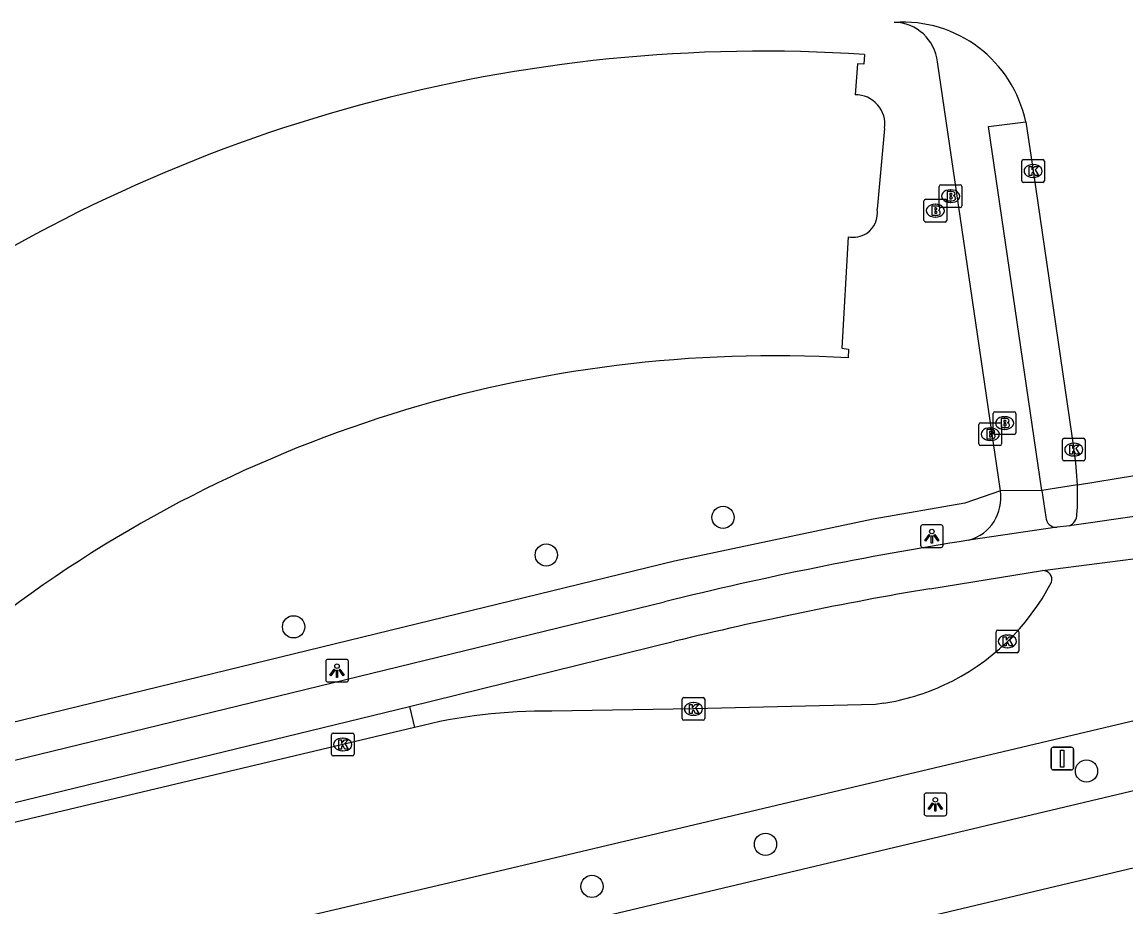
# Model space of a CAD drawing. Extents: x 159265 to 160143, y 383413 to 384319.
# Drawn here: x 159331.54 to 159380.11, y 384008.13 to 384047.07 of the extents above; entities that cross this region are included whole.
import ezdxf

# ---------------------------------------------------------------- set-up
doc = ezdxf.new("R2010")
doc.units = 0
for name, color, linetype in [('IMGEO_Boom', 7, 'Continuous'), ('IMGEO_Brandkraan', 7, 'Continuous'), ('IMGEO_Fietspad_gesloten', 7, 'Continuous'), ('IMGEO_Fietspad_open', 7, 'Continuous'), ('IMGEO_Kolk', 7, 'Continuous'), ('IMGEO_Lichtpunt', 7, 'Continuous'), ('IMGEO_OVBaan_gesloten', 7, 'Continuous'), ('IMGEO_Pand', 7, 'Continuous'), ('IMGEO_Rijbaan_lokaal_gesloten', 7, 'Continuous'), ('IMGEO_Rijbaan_lokaal_open', 7, 'Continuous'), ('IMGEO_Verkeersbordpaal', 7, 'Continuous'), ('IMGEO_Verkeerseiland_open', 7, 'Continuous'), ('IMGEO_Voetpad_open', 7, 'Continuous')]:
    doc.layers.add(name, color=color, linetype=linetype)

msp = doc.modelspace()

# ---------------------------------------------------------------- linework, layer by layer
at = {"layer": 'IMGEO_Boom'}
for centre in [(159362.384, 384025.277), (159354.604, 384023.622), (159343.486, 384020.459), (159378.378, 384014.111), (159364.252, 384010.889), (159356.617, 384009.035)]:
    msp.add_circle(centre, 0.489, dxfattribs=at)
at = {"layer": 'IMGEO_Brandkraan'}
for p, q in [((159371.897, 384038.987), (159371.897, 384039.839)), ((159371.972, 384039.913), (159372.824, 384039.913)), ((159372.898, 384039.839), (159372.898, 384038.987)), ((159372.385, 384039.693), (159372.41, 384039.693)), ((159371.226, 384038.348), (159371.226, 384039.2)), ((159371.301, 384039.274), (159372.153, 384039.274)), ((159371.714, 384039.054), (159371.739, 384039.054)), ((159372.824, 384038.913), (159371.972, 384038.913)), ((159372.227, 384039.2), (159372.227, 384038.348)), ((159372.408, 384039.133), (159372.383, 384039.133)), ((159371.737, 384038.494), (159371.712, 384038.494)), ((159372.153, 384038.274), (159371.301, 384038.274)), ((159374.272, 384028.999), (159374.272, 384029.851)), ((159374.347, 384029.925), (159375.199, 384029.925)), ((159374.76, 384029.705), (159374.785, 384029.705)), ((159375.273, 384029.851), (159375.273, 384028.999)), ((159373.641, 384028.512), (159373.641, 384029.364)), ((159373.716, 384029.438), (159374.568, 384029.438)), ((159374.129, 384029.218), (159374.154, 384029.218)), ((159374.642, 384029.364), (159374.642, 384028.512)), ((159374.783, 384029.145), (159374.758, 384029.145)), ((159374.152, 384028.658), (159374.127, 384028.658)), ((159375.199, 384028.925), (159374.347, 384028.925)), ((159374.568, 384028.438), (159373.716, 384028.438))]:
    msp.add_line(p, q, dxfattribs=at)
for points in [[(159371.897, 384038.987), (159371.897, 384039.839)], [(159371.972, 384039.913), (159372.824, 384039.913)], [(159372.898, 384039.839), (159372.898, 384038.987)], [(159372.245, 384039.613), (159372.245, 384039.213), (159372.458, 384039.213)], [(159372.476, 384039.613), (159372.245, 384039.613)], [(159372.424, 384039.532), (159372.37, 384039.532), (159372.37, 384039.456)], [(159372.37, 384039.456), (159372.423, 384039.456)], [(159372.432, 384039.38), (159372.37, 384039.38), (159372.37, 384039.299)], [(159372.37, 384039.299), (159372.432, 384039.299)], [(159371.226, 384038.348), (159371.226, 384039.2)], [(159371.301, 384039.274), (159372.153, 384039.274)], [(159371.574, 384038.974), (159371.574, 384038.574), (159371.787, 384038.574)], [(159371.805, 384038.974), (159371.574, 384038.974)], [(159371.753, 384038.893), (159371.699, 384038.893), (159371.699, 384038.817)], [(159371.699, 384038.817), (159371.752, 384038.817)], [(159372.824, 384038.913), (159371.972, 384038.913)], [(159372.227, 384039.2), (159372.227, 384038.348)], [(159371.761, 384038.741), (159371.699, 384038.741), (159371.699, 384038.66)], [(159371.699, 384038.66), (159371.761, 384038.66)], [(159372.153, 384038.274), (159371.301, 384038.274)], [(159374.272, 384028.999), (159374.272, 384029.851)], [(159374.347, 384029.925), (159375.199, 384029.925)], [(159374.62, 384029.625), (159374.62, 384029.225), (159374.833, 384029.225)], [(159374.851, 384029.625), (159374.62, 384029.625)], [(159375.273, 384029.851), (159375.273, 384028.999)], [(159373.641, 384028.512), (159373.641, 384029.364)], [(159373.716, 384029.438), (159374.568, 384029.438)], [(159373.989, 384029.138), (159373.989, 384028.738), (159374.202, 384028.738)], [(159374.22, 384029.138), (159373.989, 384029.138)], [(159374.642, 384029.364), (159374.642, 384028.512)], [(159374.799, 384029.544), (159374.745, 384029.544), (159374.745, 384029.468)], [(159374.745, 384029.468), (159374.798, 384029.468)], [(159374.807, 384029.392), (159374.745, 384029.392), (159374.745, 384029.311)], [(159374.745, 384029.311), (159374.807, 384029.311)], [(159374.168, 384029.057), (159374.114, 384029.057), (159374.114, 384028.981)], [(159374.114, 384028.981), (159374.167, 384028.981)], [(159374.176, 384028.905), (159374.114, 384028.905), (159374.114, 384028.824)], [(159374.114, 384028.824), (159374.176, 384028.824)], [(159375.199, 384028.925), (159374.347, 384028.925)], [(159374.568, 384028.438), (159373.716, 384028.438)]]:
    msp.add_lwpolyline(points, dxfattribs=at)
for centre, radius, start, end in [((159371.974, 384039.837), 0.0765, 91.552, 178.448), ((159371.974, 384039.837), 0.0765, 91.552, 178.448), ((159372.822, 384039.837), 0.0765, 1.552, 88.448), ((159372.822, 384039.837), 0.0765, 1.552, 88.448), ((159372.425, 384039.494), 0.0379, 267.8285, 90.9355), ((159372.433, 384039.339), 0.0404, 269.8759, 90.5077), ((159372.48, 384039.468), 0.145, 59.4692, 91.5367), ((159372.505, 384039.515), 0.0922, 285.5137, 58.1501), ((159372.51, 384039.323), 0.105, 301.3115, 78.989), ((159371.303, 384039.198), 0.0765, 91.552, 178.448), ((159371.303, 384039.198), 0.0765, 91.552, 178.448), ((159371.754, 384038.855), 0.0379, 267.8285, 90.9355), ((159371.809, 384038.829), 0.145, 59.4692, 91.5367), ((159371.834, 384038.876), 0.0922, 285.5137, 58.1501), ((159371.974, 384038.989), 0.0765, 181.552, 268.448), ((159371.974, 384038.989), 0.0765, 181.552, 268.448), ((159372.151, 384039.198), 0.0765, 1.552, 88.448), ((159372.151, 384039.198), 0.0765, 1.552, 88.448), ((159372.464, 384039.464), 0.251, 268.6676, 293.5347), ((159372.822, 384038.989), 0.0765, 271.552, 358.448), ((159372.822, 384038.989), 0.0765, 271.552, 358.448), ((159371.303, 384038.35), 0.0765, 181.552, 268.448), ((159371.303, 384038.35), 0.0765, 181.552, 268.448), ((159371.762, 384038.7), 0.0404, 269.8759, 90.5077), ((159371.793, 384038.825), 0.251, 268.6676, 293.5347), ((159371.839, 384038.684), 0.105, 301.3115, 78.989), ((159372.151, 384038.35), 0.0765, 271.552, 358.448), ((159372.151, 384038.35), 0.0765, 271.552, 358.448), ((159374.349, 384029.849), 0.0765, 91.552, 178.448), ((159374.349, 384029.849), 0.0765, 91.552, 178.448), ((159374.855, 384029.48), 0.145, 59.4692, 91.5367), ((159374.88, 384029.527), 0.0922, 285.5137, 58.1501), ((159375.197, 384029.849), 0.0765, 1.552, 88.448), ((159375.197, 384029.849), 0.0765, 1.552, 88.448), ((159373.718, 384029.362), 0.0765, 91.552, 178.448), ((159373.718, 384029.362), 0.0765, 91.552, 178.448), ((159374.224, 384028.993), 0.145, 59.4692, 91.5367), ((159374.249, 384029.04), 0.0922, 285.5137, 58.1501), ((159374.566, 384029.362), 0.0765, 1.552, 88.448), ((159374.566, 384029.362), 0.0765, 1.552, 88.448), ((159374.8, 384029.506), 0.0379, 267.8285, 90.9355), ((159374.808, 384029.351), 0.0404, 269.8759, 90.5077), ((159374.839, 384029.476), 0.251, 268.6676, 293.5347), ((159374.885, 384029.335), 0.105, 301.3115, 78.989), ((159374.169, 384029.019), 0.0379, 267.8285, 90.9355), ((159374.177, 384028.864), 0.0404, 269.8759, 90.5077), ((159374.208, 384028.989), 0.251, 268.6676, 293.5347), ((159374.349, 384029.001), 0.0765, 181.552, 268.448), ((159374.349, 384029.001), 0.0765, 181.552, 268.448), ((159374.254, 384028.848), 0.105, 301.3115, 78.989), ((159375.197, 384029.001), 0.0765, 271.552, 358.448), ((159375.197, 384029.001), 0.0765, 271.552, 358.448), ((159373.718, 384028.514), 0.0765, 181.552, 268.448), ((159373.718, 384028.514), 0.0765, 181.552, 268.448), ((159374.566, 384028.514), 0.0765, 271.552, 358.448), ((159374.566, 384028.514), 0.0765, 271.552, 358.448)]:
    msp.add_arc(centre, radius, start, end, dxfattribs=at)
for centre, major_axis, ratio, start_param, end_param in [((159372.384, 384039.413), (-0.387, 0.002), 0.722429, 4.712389, 7.853982), ((159372.409, 384039.413), (-0.39, 0.002), 0.717154, 1.570796, 4.712389), ((159371.713, 384038.774), (-0.387, 0.002), 0.722429, 4.712389, 7.853982), ((159371.738, 384038.774), (-0.39, 0.002), 0.717154, 1.570796, 4.712389), ((159374.759, 384029.425), (-0.387, 0.002), 0.722429, 4.712389, 7.853982), ((159374.784, 384029.425), (-0.39, 0.002), 0.717154, 1.570796, 4.712389), ((159374.128, 384028.938), (-0.387, 0.002), 0.722429, 4.712389, 7.853982), ((159374.153, 384028.938), (-0.39, 0.002), 0.717154, 1.570796, 4.712389)]:
    msp.add_ellipse(centre, major_axis=major_axis, ratio=ratio, start_param=start_param, end_param=end_param, dxfattribs=at)
at = {"layer": 'IMGEO_Fietspad_gesloten'}
for points in [[(159377.088, 384024.84), (159373.202, 384024.271)], [(159377.63, 384024.91), (159377.088, 384024.84)], [(159371.477, 384022.137), (159376.445, 384022.936)], [(159319.411, 384011.71), (159359.811, 384021.56)], [(159348.591, 384016.959), (159360.245, 384019.824)], [(159314.229, 384009.063), (159317.642, 384009.5), (159319.793, 384009.973), (159320.844, 384010.204), (159348.591, 384016.959)]]:
    msp.add_lwpolyline(points, dxfattribs=at)
for centre, radius, start, end in [((159397.678, 383868.943), 157.244, 98.95487, 103.93476), ((159398.839, 383860.84), 163.602, 99.62773, 103.64472)]:
    msp.add_arc(centre, radius, start, end, dxfattribs=at)
at = {"layer": 'IMGEO_Fietspad_open'}
for points in [[(159374.586, 384026.444), (159371.825, 384045.322)], [(159376.414, 384026.455), (159374.06, 384042.475), (159375.702, 384042.679)], [(159376.414, 384026.455), (159374.586, 384026.444)], [(159376.414, 384026.455), (159376.586, 384025.286)]]:
    msp.add_lwpolyline(points, dxfattribs=at)
for centre, radius, start, end in [((159370.291, 384041.545), 5.529, 11.8392, 93.8652), ((159369.874, 384045.098), 1.964, 6.5592, 88.7172), ((159372.672, 384026.136), 1.939, 285.862, 9.1513), ((159377.048, 384025.301), 0.462, 181.8091, 274.9522)]:
    msp.add_arc(centre, radius, start, end, dxfattribs=at)
at = {"layer": 'IMGEO_Kolk'}
for p, q in [((159375.527, 384040.094), (159375.527, 384040.946)), ((159375.602, 384041.02), (159376.454, 384041.02)), ((159376.015, 384040.8), (159376.04, 384040.8)), ((159376.528, 384040.946), (159376.528, 384040.094)), ((159376.454, 384040.02), (159375.602, 384040.02)), ((159376.038, 384040.24), (159376.013, 384040.24)), ((159377.317, 384027.834), (159377.317, 384028.686)), ((159377.392, 384028.76), (159378.244, 384028.76)), ((159378.318, 384028.686), (159378.318, 384027.834)), ((159377.805, 384028.54), (159377.83, 384028.54)), ((159378.244, 384027.76), (159377.392, 384027.76)), ((159377.828, 384027.98), (159377.803, 384027.98)), ((159374.396, 384019.393), (159374.396, 384020.245)), ((159374.471, 384020.319), (159375.323, 384020.319)), ((159374.884, 384020.099), (159374.909, 384020.099)), ((159375.397, 384020.245), (159375.397, 384019.393)), ((159374.907, 384019.539), (159374.882, 384019.539)), ((159375.323, 384019.319), (159374.471, 384019.319)), ((159360.581, 384016.422), (159360.581, 384017.274)), ((159360.656, 384017.348), (159361.508, 384017.348)), ((159361.069, 384017.128), (159361.094, 384017.128)), ((159361.582, 384017.274), (159361.582, 384016.422)), ((159361.092, 384016.568), (159361.067, 384016.568)), ((159361.508, 384016.348), (159360.656, 384016.348)), ((159345.15, 384014.855), (159345.15, 384015.707)), ((159345.225, 384015.781), (159346.077, 384015.781)), ((159345.638, 384015.561), (159345.663, 384015.561)), ((159346.151, 384015.707), (159346.151, 384014.855)), ((159345.661, 384015.001), (159345.636, 384015.001)), ((159346.077, 384014.781), (159345.225, 384014.781))]:
    msp.add_line(p, q, dxfattribs=at)
for points in [[(159375.527, 384040.094), (159375.527, 384040.946)], [(159375.602, 384041.02), (159376.454, 384041.02)], [(159376.528, 384040.946), (159376.528, 384040.094)], [(159375.848, 384040.72), (159375.971, 384040.72), (159375.971, 384040.569), (159376.101, 384040.72), (159376.265, 384040.72), (159376.119, 384040.569), (159376.272, 384040.32), (159376.12, 384040.32), (159376.035, 384040.484), (159375.971, 384040.417), (159375.971, 384040.32), (159375.848, 384040.32), (159375.848, 384040.72)], [(159376.454, 384040.02), (159375.602, 384040.02)], [(159377.317, 384027.834), (159377.317, 384028.686)], [(159377.392, 384028.76), (159378.244, 384028.76)], [(159378.318, 384028.686), (159378.318, 384027.834)], [(159377.638, 384028.46), (159377.761, 384028.46), (159377.761, 384028.309), (159377.891, 384028.46), (159378.055, 384028.46), (159377.909, 384028.309), (159378.062, 384028.06), (159377.91, 384028.06), (159377.825, 384028.224), (159377.761, 384028.157), (159377.761, 384028.06), (159377.638, 384028.06), (159377.638, 384028.46)], [(159378.244, 384027.76), (159377.392, 384027.76)], [(159374.396, 384019.393), (159374.396, 384020.245)], [(159374.471, 384020.319), (159375.323, 384020.319)], [(159374.717, 384020.019), (159374.84, 384020.019), (159374.84, 384019.868), (159374.97, 384020.019), (159375.134, 384020.019), (159374.988, 384019.868), (159375.141, 384019.619), (159374.989, 384019.619), (159374.904, 384019.783), (159374.84, 384019.716), (159374.84, 384019.619), (159374.717, 384019.619), (159374.717, 384020.019)], [(159375.397, 384020.245), (159375.397, 384019.393)], [(159375.323, 384019.319), (159374.471, 384019.319)], [(159360.581, 384016.422), (159360.581, 384017.274)], [(159360.656, 384017.348), (159361.508, 384017.348)], [(159360.902, 384017.048), (159361.025, 384017.048), (159361.025, 384016.897), (159361.155, 384017.048), (159361.319, 384017.048), (159361.173, 384016.897), (159361.326, 384016.648), (159361.174, 384016.648), (159361.089, 384016.812), (159361.025, 384016.745), (159361.025, 384016.648), (159360.902, 384016.648), (159360.902, 384017.048)], [(159361.582, 384017.274), (159361.582, 384016.422)], [(159361.508, 384016.348), (159360.656, 384016.348)], [(159345.15, 384014.855), (159345.15, 384015.707)], [(159345.225, 384015.781), (159346.077, 384015.781)], [(159345.471, 384015.481), (159345.594, 384015.481), (159345.594, 384015.33), (159345.724, 384015.481), (159345.888, 384015.481), (159345.742, 384015.33), (159345.895, 384015.081), (159345.743, 384015.081), (159345.658, 384015.245), (159345.594, 384015.178), (159345.594, 384015.081), (159345.471, 384015.081), (159345.471, 384015.481)], [(159346.151, 384015.707), (159346.151, 384014.855)], [(159346.077, 384014.781), (159345.225, 384014.781)]]:
    msp.add_lwpolyline(points, dxfattribs=at)
for centre, start, end in [((159375.604, 384040.944), 91.552, 178.448), ((159375.604, 384040.944), 91.552, 178.448), ((159376.452, 384040.944), 1.552, 88.448), ((159376.452, 384040.944), 1.552, 88.448), ((159375.604, 384040.096), 181.552, 268.448), ((159375.604, 384040.096), 181.552, 268.448), ((159376.452, 384040.096), 271.552, 358.448), ((159376.452, 384040.096), 271.552, 358.448), ((159377.394, 384028.684), 91.552, 178.448), ((159377.394, 384028.684), 91.552, 178.448), ((159378.242, 384028.684), 1.552, 88.448), ((159378.242, 384028.684), 1.552, 88.448), ((159377.394, 384027.836), 181.552, 268.448), ((159377.394, 384027.836), 181.552, 268.448), ((159378.242, 384027.836), 271.552, 358.448), ((159378.242, 384027.836), 271.552, 358.448), ((159374.473, 384020.243), 91.552, 178.448), ((159374.473, 384020.243), 91.552, 178.448), ((159375.321, 384020.243), 1.552, 88.448), ((159375.321, 384020.243), 1.552, 88.448), ((159374.473, 384019.395), 181.552, 268.448), ((159374.473, 384019.395), 181.552, 268.448), ((159375.321, 384019.395), 271.552, 358.448), ((159375.321, 384019.395), 271.552, 358.448), ((159360.658, 384017.272), 91.552, 178.448), ((159360.658, 384017.272), 91.552, 178.448), ((159361.506, 384017.272), 1.552, 88.448), ((159361.506, 384017.272), 1.552, 88.448), ((159360.658, 384016.424), 181.552, 268.448), ((159360.658, 384016.424), 181.552, 268.448), ((159361.506, 384016.424), 271.552, 358.448), ((159361.506, 384016.424), 271.552, 358.448), ((159345.227, 384015.705), 91.552, 178.448), ((159345.227, 384015.705), 91.552, 178.448), ((159346.075, 384015.705), 1.552, 88.448), ((159346.075, 384015.705), 1.552, 88.448), ((159345.227, 384014.857), 181.552, 268.448), ((159345.227, 384014.857), 181.552, 268.448), ((159346.075, 384014.857), 271.552, 358.448), ((159346.075, 384014.857), 271.552, 358.448)]:
    msp.add_arc(centre, 0.0765, start, end, dxfattribs=at)
for centre, major_axis, ratio, start_param, end_param in [((159376.014, 384040.52), (-0.387, 0.002), 0.722429, 4.712389, 7.853982), ((159376.039, 384040.52), (-0.39, 0.002), 0.717154, 1.570796, 4.712389), ((159377.804, 384028.26), (-0.387, 0.002), 0.722429, 4.712389, 7.853982), ((159377.829, 384028.26), (-0.39, 0.002), 0.717154, 1.570796, 4.712389), ((159374.883, 384019.819), (-0.387, 0.002), 0.722429, 4.712389, 7.853982), ((159374.908, 384019.819), (-0.39, 0.002), 0.717154, 1.570796, 4.712389), ((159361.068, 384016.848), (-0.387, 0.002), 0.722429, 4.712389, 7.853982), ((159361.093, 384016.848), (-0.39, 0.002), 0.717154, 1.570796, 4.712389), ((159345.637, 384015.281), (-0.387, 0.002), 0.722429, 4.712389, 7.853982), ((159345.662, 384015.281), (-0.39, 0.002), 0.717154, 1.570796, 4.712389)]:
    msp.add_ellipse(centre, major_axis=major_axis, ratio=ratio, start_param=start_param, end_param=end_param, dxfattribs=at)
at = {"layer": 'IMGEO_Lichtpunt'}
for p, q in [((159371.073, 384024.853), (159371.073, 384024.046)), ((159371.073, 384024.853), (159371.073, 384024.046)), ((159371.975, 384024.948), (159371.167, 384024.948)), ((159371.975, 384024.948), (159371.167, 384024.948)), ((159372.069, 384024.046), (159372.069, 384024.853)), ((159372.069, 384024.046), (159372.069, 384024.853)), ((159371.167, 384023.952), (159371.975, 384023.952)), ((159371.167, 384023.952), (159371.975, 384023.952)), ((159344.901, 384018.934), (159344.901, 384018.127)), ((159344.901, 384018.934), (159344.901, 384018.127)), ((159345.803, 384019.029), (159344.995, 384019.029)), ((159345.803, 384019.029), (159344.995, 384019.029)), ((159345.897, 384018.127), (159345.897, 384018.934)), ((159345.897, 384018.127), (159345.897, 384018.934)), ((159344.995, 384018.033), (159345.803, 384018.033)), ((159344.995, 384018.033), (159345.803, 384018.033)), ((159372.131, 384013.143), (159371.323, 384013.143)), ((159372.131, 384013.143), (159371.323, 384013.143)), ((159371.229, 384013.048), (159371.229, 384012.241)), ((159371.229, 384013.048), (159371.229, 384012.241)), ((159372.225, 384012.241), (159372.225, 384013.048)), ((159372.225, 384012.241), (159372.225, 384013.048)), ((159371.323, 384012.147), (159372.131, 384012.147)), ((159371.323, 384012.147), (159372.131, 384012.147))]:
    msp.add_line(p, q, dxfattribs=at)
for points in [[(159371.447, 384024.517), (159371.486, 384024.489), (159371.298, 384024.227), (159371.26, 384024.254), (159371.447, 384024.517)], [(159371.549, 384024.469), (159371.596, 384024.469), (159371.596, 384024.147), (159371.549, 384024.147), (159371.549, 384024.469)], [(159371.659, 384024.489), (159371.697, 384024.516), (159371.884, 384024.254), (159371.845, 384024.226), (159371.659, 384024.489)], [(159345.275, 384018.598), (159345.314, 384018.57), (159345.126, 384018.308), (159345.088, 384018.335), (159345.275, 384018.598)], [(159345.377, 384018.55), (159345.424, 384018.55), (159345.424, 384018.228), (159345.377, 384018.228), (159345.377, 384018.55)], [(159345.487, 384018.57), (159345.525, 384018.597), (159345.712, 384018.335), (159345.673, 384018.307), (159345.487, 384018.57)], [(159371.603, 384012.712), (159371.642, 384012.684), (159371.454, 384012.422), (159371.416, 384012.449), (159371.603, 384012.712)], [(159371.705, 384012.664), (159371.752, 384012.664), (159371.752, 384012.342), (159371.705, 384012.342), (159371.705, 384012.664)], [(159371.815, 384012.684), (159371.853, 384012.711), (159372.04, 384012.449), (159372.001, 384012.421), (159371.815, 384012.684)]]:
    msp.add_lwpolyline(points, dxfattribs=at)
for centre in [(159371.572, 384024.651), (159345.4, 384018.732), (159371.728, 384012.846)]:
    msp.add_circle(centre, 0.0994, dxfattribs=at)
for centre, start, end in [((159371.167, 384024.853), 90, 180), ((159371.167, 384024.853), 90, 180), ((159371.975, 384024.853), 0, 90), ((159371.975, 384024.853), 0, 90), ((159371.167, 384024.046), 180, 270), ((159371.167, 384024.046), 180, 270), ((159371.975, 384024.046), 270, 0), ((159371.975, 384024.046), 270, 360), ((159344.995, 384018.934), 90, 180), ((159344.995, 384018.934), 90, 180), ((159345.803, 384018.934), 0, 90), ((159345.803, 384018.934), 0, 90), ((159344.995, 384018.127), 180, 270), ((159344.995, 384018.127), 180, 270), ((159345.803, 384018.127), 270, 0), ((159345.803, 384018.127), 270, 360), ((159371.323, 384013.048), 90, 180), ((159371.323, 384013.048), 90, 180), ((159372.131, 384013.048), 0, 90), ((159372.131, 384013.048), 0, 90), ((159371.323, 384012.241), 180, 270), ((159371.323, 384012.241), 180, 270), ((159372.131, 384012.241), 270, 0), ((159372.131, 384012.241), 270, 360)]:
    msp.add_arc(centre, 0.0946, start, end, dxfattribs=at)
at = {"layer": 'IMGEO_OVBaan_gesloten'}
for points in [[(159296.996, 383990.046), (159393.277, 384012.905), (159459.096, 384029.931)], [(159302.238, 383994.938), (159312.955, 383997.473), (159317.059, 383998.437), (159317.103, 383998.241), (159324.527, 384000), (159350.848, 384006.236), (159392.447, 384016.106), (159392.393, 384016.316), (159393.368, 384016.539)]]:
    msp.add_lwpolyline(points, dxfattribs=at)
at = {"layer": 'IMGEO_Pand'}
for points in [[(159368.611, 384045.649), (159368.584, 384045.214), (159368.307, 384045.238), (159368.191, 384043.874)], [(159369.495, 384042.397), (159369.164, 384038.846)], [(159367.894, 384037.628), (159367.605, 384032.727), (159367.91, 384032.682), (159367.89, 384032.291)]]:
    msp.add_lwpolyline(points, dxfattribs=at)
for centre, radius, start, end in [((159364.192, 383977.948), 67.845, 86.26588, 124.15675), ((159368.21, 384042.577), 1.297, 352.0413, 90.8394), ((159368.087, 384038.677), 1.09, 304.147, 8.9146), ((159368.113, 384038.707), 1.101, 258.5343, 302.163), ((159364.608, 383976.138), 56.249, 86.6553, 128.1102)]:
    msp.add_arc(centre, radius, start, end, dxfattribs=at)
at = {"layer": 'IMGEO_Rijbaan_lokaal_gesloten'}
for points in [[(159376.445, 384022.936), (159381.453, 384023.583)], [(159392.738, 384019.22), (159350.058, 384009.124), (159321.034, 384002.31)], [(159369.464, 384017.093), (159369.092, 384017.037), (159361.082, 384016.847), (159354.847, 384016.742)], [(159348.812, 384016.032), (159330.713, 384011.732), (159321.706, 384009.609)]]:
    msp.add_lwpolyline(points, dxfattribs=at)
for centre, radius, start, end in [((159376.463, 384022.545), 0.391, 341.7443, 92.6007), ((159367.841, 384027.083), 10.129, 294.9848, 332.6086), ((159367.702, 384027.636), 10.689, 279.4867, 294.4061), ((159354.47, 383993.947), 22.798, 89.0513, 104.3683)]:
    msp.add_arc(centre, radius, start, end, dxfattribs=at)
at = {"layer": 'IMGEO_Rijbaan_lokaal_open'}
for points in [[(159377.978, 384026.711), (159385.507, 384027.944)], [(159387.649, 384026.339), (159377.63, 384024.91)]]:
    msp.add_lwpolyline(points, dxfattribs=at)
for centre, radius, start, end in [((159366.115, 384026.257), 11.871, 355.8796, 2.1918), ((159377.399, 384025.417), 0.557, 294.4752, 358.6817)]:
    msp.add_arc(centre, radius, start, end, dxfattribs=at)
at = {"layer": 'IMGEO_Verkeersbordpaal'}
for p, q in [((159376.816, 384014.264), (159376.816, 384015.064)), ((159376.816, 384015.064), (159376.816, 384014.264)), ((159376.916, 384015.164), (159377.706, 384015.164)), ((159377.706, 384015.164), (159376.916, 384015.164)), ((159377.806, 384015.064), (159377.806, 384014.264)), ((159377.806, 384014.264), (159377.806, 384015.064)), ((159377.706, 384014.164), (159376.916, 384014.164)), ((159376.916, 384014.164), (159377.706, 384014.164))]:
    msp.add_line(p, q, dxfattribs=at)
msp.add_lwpolyline([(159377.236, 384015.039), (159377.386, 384015.039), (159377.386, 384014.289), (159377.236, 384014.289), (159377.236, 384015.039)], dxfattribs=at)
for centre, start, end in [((159376.916, 384015.064), 90, 180), ((159376.916, 384015.064), 90, 180), ((159377.706, 384015.064), 0, 90), ((159377.706, 384015.064), 360, 90), ((159376.916, 384014.264), 180, 270), ((159376.916, 384014.264), 180, 270), ((159377.706, 384014.264), 270, 0), ((159377.706, 384014.264), 270, 0)]:
    msp.add_arc(centre, 0.1, start, end, dxfattribs=at)
at = {"layer": 'IMGEO_Verkeerseiland_open'}
msp.add_lwpolyline([(159348.591, 384016.959), (159348.812, 384016.032)], dxfattribs=at)
at = {"layer": 'IMGEO_Voetpad_open'}
for points in [[(159375.702, 384042.679), (159376.029, 384040.52), (159377.819, 384028.26)], [(159377.978, 384026.711), (159376.414, 384026.455)], [(159374.586, 384026.444), (159373.02, 384025.899), (159368.987, 384025.203), (159360.255, 384023.349), (159319.027, 384013.3)]]:
    msp.add_lwpolyline(points, dxfattribs=at)
msp.add_arc((159366.144, 384026.279), 11.842, 2.091, 9.6304, dxfattribs=at)

doc.saveas('drawing.dxf')
